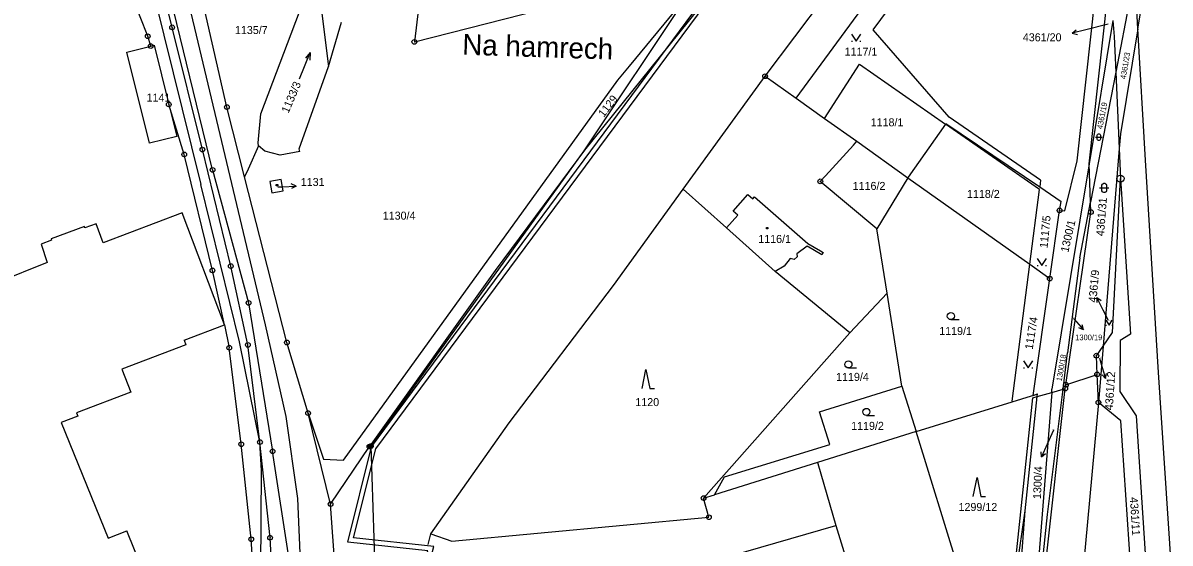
# Model space of a CAD drawing. Extents: x -468021 to -466942, y -1130484 to -1128584.
# Drawn here: x -467307.8 to -467064.1, y -1130094.6 to -1129984.2 of the extents above; entities that cross this region are included whole.
import ezdxf

# ---------------------------------------------------------------- set-up
doc = ezdxf.new("R2010")
doc.units = 0
doc.layers.add('DKM', color=7, linetype='Continuous')
doc.layers.add('HORKOVOD_SKUTEČNOST_nadzemní', color=7, linetype='Continuous')

msp = doc.modelspace()

# ---------------------------------------------------------------- linework, layer by layer
at = {"layer": 'DKM'}
for p, q in [((-467281.31, -1129986.99), (-467310.24, -1129912.65)), ((-467110.46, -1129914.23), (-467188.54, -1130011.17)), ((-467150.14, -1129995.48), (-467095.82, -1129923.33)), ((-467143.58, -1130000.14), (-467093.44, -1129931.9)), ((-467291.35, -1129932.15), (-467270.03, -1130018.49)), ((-467139.06, -1129937), (-467188.64, -1130011.32)), ((-467127.21, -1129985.65), (-467091.92, -1129938.03)), ((-467276.12, -1129985.1), (-467287.19, -1129939.75)), ((-467270.98, -1129986.77), (-467276.82, -1129961.82)), ((-467070.95, -1129985.44), (-467067.32, -1129963.65)), ((-467264.49, -1130002.03), (-467272.39, -1129967.27)), ((-467267.53, -1130015.36), (-467277.46, -1129974.67)), ((-467178.94, -1129993.33), (-467164.08, -1129975.3)), ((-467083.86, -1130013.47), (-467079.44, -1129973.67)), ((-467081.31, -1130014.09), (-467076.9, -1129974.28)), ((-467071.6, -1129973.71), (-467075.66, -1129994.61)), ((-467070.95, -1129985.44), (-467071.6, -1129973.71)), ((-467244.94, -1129977.06), (-467242.88, -1129993.38)), ((-467257.3, -1130003.44), (-467248.31, -1129979.72)), ((-467224.67, -1129988.18), (-467194.04, -1129980.42)), ((-467223.8, -1129981.03), (-467224.67, -1129988.18)), ((-467269.7, -1130011.06), (-467276.12, -1129985.1)), ((-467242.88, -1129993.38), (-467240.15, -1129983.99)), ((-467111.06, -1130004.18), (-467127.21, -1129985.65)), ((-467082, -1129985.61), (-467084.9, -1129986.36)), ((-467084.9, -1129986.36), (-467084.06, -1129985.63)), ((-467077.28, -1129984.39), (-467082, -1129985.61)), ((-467076.25, -1129983.67), (-467081.31, -1130014.09)), ((-467076.25, -1129983.67), (-467076.01, -1129987.07)), ((-467070.95, -1129985.44), (-467074.65, -1130007.7)), ((-467069.36, -1130013.31), (-467070.95, -1129985.44)), ((-467280.67, -1129989.07), (-467281.31, -1129986.99)), ((-467256.28, -1130048.29), (-467270.98, -1129986.77)), ((-467131.81, -1129986.56), (-467130.81, -1129988.06)), ((-467131.81, -1129988.06), (-467131.61, -1129988.06)), ((-467130.81, -1129988.06), (-467129.81, -1129986.56)), ((-467130.01, -1129988.06), (-467129.81, -1129988.06)), ((-467084.9, -1129986.36), (-467083.81, -1129986.59)), ((-467076.01, -1129987.07), (-467075.86, -1129990.1)), ((-467285.75, -1129990.34), (-467280.67, -1129989.07)), ((-467280.93, -1130009.66), (-467285.75, -1129990.34)), ((-467280.67, -1129989.07), (-467279.94, -1129988.89)), ((-467279.94, -1129988.89), (-467276.83, -1130001.48)), ((-467249.05, -1129996.03), (-467246.77, -1129990.47)), ((-467246.77, -1129990.47), (-467247.8, -1129991.67)), ((-467246.77, -1129990.47), (-467246.88, -1129992.05)), ((-467075.86, -1129990.1), (-467075.66, -1129994.61)), ((-467137.52, -1130004.45), (-467130.12, -1129992.9)), ((-467130.12, -1129992.9), (-467111.84, -1130005.64)), ((-467249.13, -1130010.9), (-467242.88, -1129993.38)), ((-467181.47, -1129996.3), (-467178.94, -1129993.33)), ((-467075.66, -1129994.61), (-467081.02, -1130022.23)), ((-467075.66, -1129994.61), (-467074.93, -1130010.86)), ((-467239.72, -1130077.01), (-467181.47, -1129996.3)), ((-467167.54, -1130019.46), (-467150.14, -1129995.48)), ((-467150.14, -1129995.48), (-467143.58, -1130000.14)), ((-467143.58, -1130000.14), (-467137.52, -1130004.45)), ((-467276.83, -1130001.48), (-467275.14, -1130008.3)), ((-467273.56, -1130012.09), (-467276.83, -1130001.48)), ((-467260.72, -1130016.81), (-467264.49, -1130002.03)), ((-467257.87, -1130009.64), (-467257.3, -1130003.44)), ((-467137.52, -1130004.45), (-467130.69, -1130009.3)), ((-467091.64, -1130017.56), (-467111.06, -1130004.18)), ((-467111.84, -1130005.64), (-467119.75, -1130016.91)), ((-467111.84, -1130005.64), (-467111.77, -1130005.54)), ((-467091.89, -1130019.54), (-467111.84, -1130005.64)), ((-467111.77, -1130005.54), (-467091.82, -1130019)), ((-467275.14, -1130008.3), (-467280.93, -1130009.66)), ((-467257.79, -1130010.28), (-467257.87, -1130009.64)), ((-467137.3, -1130016.64), (-467131.4, -1130010.09)), ((-467131.4, -1130010.09), (-467130.69, -1130009.3)), ((-467130.69, -1130009.3), (-467119.82, -1130017.02)), ((-467079.93, -1130008.43), (-467078.53, -1130008.43)), ((-467079.58, -1130008.01), (-467079.51, -1130007.87)), ((-467079.58, -1130008.85), (-467079.58, -1130008.01)), ((-467079.51, -1130008.99), (-467079.58, -1130008.85)), ((-467079.51, -1130007.87), (-467079.44, -1130007.8)), ((-467079.44, -1130009.06), (-467079.51, -1130008.99)), ((-467079.44, -1130007.8), (-467079.3, -1130007.73)), ((-467079.3, -1130009.13), (-467079.44, -1130009.06)), ((-467079.3, -1130007.73), (-467079.16, -1130007.73)), ((-467079.16, -1130009.13), (-467079.3, -1130009.13)), ((-467079.16, -1130007.73), (-467079.02, -1130007.8)), ((-467079.02, -1130009.06), (-467079.16, -1130009.13)), ((-467079.02, -1130007.8), (-467078.95, -1130007.87)), ((-467078.95, -1130008.99), (-467079.02, -1130009.06)), ((-467078.95, -1130007.87), (-467078.88, -1130008.01)), ((-467078.88, -1130008.85), (-467078.95, -1130008.99)), ((-467078.88, -1130008.01), (-467078.88, -1130008.85)), ((-467074.65, -1130007.7), (-467074.93, -1130010.86)), ((-467267.56, -1130036.71), (-467273.56, -1130012.09)), ((-467263.66, -1130035.8), (-467269.7, -1130011.06)), ((-467257.79, -1130010.28), (-467260, -1130015.2)), ((-467256.45, -1130011.42), (-467257.79, -1130010.28)), ((-467253.17, -1130012.24), (-467256.45, -1130011.42)), ((-467249.03, -1130011.49), (-467253.17, -1130012.24)), ((-467249.03, -1130011.49), (-467249.13, -1130010.9)), ((-467188.64, -1130011.32), (-467233.92, -1130074.05)), ((-467188.54, -1130011.17), (-467207.52, -1130036.7)), ((-467074.93, -1130010.86), (-467078.36, -1130052.79)), ((-467074.93, -1130010.86), (-467074.65, -1130017.22)), ((-467081.31, -1130014.09), (-467089.24, -1130061.95)), ((-467086.47, -1130024.04), (-467083.86, -1130013.47)), ((-467081.02, -1130022.23), (-467081.31, -1130014.09)), ((-467066.6, -1130058.37), (-467069.36, -1130013.31)), ((-467267.53, -1130015.36), (-467259.88, -1130043.61)), ((-467260, -1130015.2), (-467260.72, -1130016.81)), ((-467251.74, -1130052.02), (-467260.72, -1130016.81)), ((-467138.42, -1130017.8), (-467137.3, -1130016.64)), ((-467119.82, -1130017.02), (-467126.43, -1130027.86)), ((-467119.75, -1130016.91), (-467119.82, -1130017.02)), ((-467119.82, -1130017.02), (-467093.93, -1130035.42)), ((-467076.37, -1130049.92), (-467074.65, -1130017.22)), ((-467074.65, -1130017.22), (-467072.52, -1130050.26)), ((-467261.79, -1130051.87), (-467270.03, -1130018.49)), ((-467252.99, -1130017.43), (-467255.38, -1130017.86)), ((-467255.38, -1130017.86), (-467254.93, -1130020.27)), ((-467254.93, -1130020.27), (-467252.56, -1130019.82)), ((-467254, -1130018.46), (-467253.7, -1130018.46)), ((-467254, -1130018.76), (-467254, -1130018.46)), ((-467253.7, -1130018.76), (-467254, -1130018.76)), ((-467253.7, -1130018.46), (-467253.7, -1130018.76)), ((-467253.68, -1130018.97), (-467252.8, -1130018.93)), ((-467252.56, -1130019.82), (-467252.99, -1130017.43)), ((-467252.8, -1130018.93), (-467249.8, -1130018.79)), ((-467249.8, -1130018.79), (-467250.83, -1130018.34)), ((-467249.8, -1130018.79), (-467250.78, -1130019.34)), ((-467182.39, -1130039.92), (-467167.54, -1130019.46)), ((-467167.54, -1130019.46), (-467158.34, -1130027.7)), ((-467126.43, -1130027.86), (-467138.42, -1130017.8)), ((-467093.93, -1130035.42), (-467091.89, -1130019.54)), ((-467091.64, -1130017.56), (-467091.82, -1130019)), ((-467091.82, -1130019), (-467087.27, -1130022.08)), ((-467079.1, -1130019.2), (-467077.1, -1130019.2)), ((-467078.6, -1130018.6), (-467078.5, -1130018.4)), ((-467078.6, -1130019.8), (-467078.6, -1130018.6)), ((-467078.5, -1130020), (-467078.6, -1130019.8)), ((-467078.5, -1130018.4), (-467078.4, -1130018.3)), ((-467078.4, -1130018.3), (-467078.2, -1130018.2)), ((-467078.2, -1130018.2), (-467078, -1130018.2)), ((-467078, -1130018.2), (-467077.8, -1130018.3)), ((-467077.8, -1130018.3), (-467077.7, -1130018.4)), ((-467077.7, -1130018.4), (-467077.6, -1130018.6)), ((-467077.6, -1130019.8), (-467077.7, -1130020)), ((-467077.6, -1130018.6), (-467077.6, -1130019.8)), ((-467156.94, -1130024.1), (-467153.8, -1130020.59)), ((-467153.8, -1130020.59), (-467152.79, -1130021.5)), ((-467152.79, -1130021.5), (-467152.4, -1130021.06)), ((-467152.4, -1130021.06), (-467141.04, -1130030.97)), ((-467087.6, -1130023.98), (-467087.27, -1130022.08)), ((-467083.32, -1130034.05), (-467081.02, -1130022.23)), ((-467080.95, -1130024.32), (-467081.02, -1130022.23)), ((-467078.4, -1130020.1), (-467078.5, -1130020)), ((-467078.2, -1130020.2), (-467078.4, -1130020.1)), ((-467078, -1130020.2), (-467078.2, -1130020.2)), ((-467077.8, -1130020.1), (-467078, -1130020.2)), ((-467077.7, -1130020), (-467077.8, -1130020.1)), ((-467274.02, -1130024.52), (-467290.81, -1130030.86)), ((-467264.98, -1130048.28), (-467274.02, -1130024.52)), ((-467155.93, -1130025), (-467156.94, -1130024.1)), ((-467089.67, -1130038.45), (-467087.6, -1130023.98)), ((-467087.6, -1130023.98), (-467086.47, -1130024.04)), ((-467086.26, -1130060.98), (-467080.95, -1130024.32)), ((-467292.28, -1130026.81), (-467294.64, -1130027.69)), ((-467290.81, -1130030.86), (-467292.28, -1130026.81)), ((-467158.34, -1130027.7), (-467155.93, -1130025)), ((-467294.75, -1130027.4), (-467301.82, -1130030.04)), ((-467294.64, -1130027.69), (-467294.75, -1130027.4)), ((-467147.99, -1130036.97), (-467158.34, -1130027.7)), ((-467149.84, -1130027.61), (-467149.54, -1130027.61)), ((-467149.84, -1130027.91), (-467149.84, -1130027.61)), ((-467149.54, -1130027.91), (-467149.84, -1130027.91)), ((-467149.54, -1130027.61), (-467149.54, -1130027.91)), ((-467124.24, -1130041.51), (-467126.43, -1130027.86)), ((-467301.72, -1130030.32), (-467303.96, -1130031.16)), ((-467303.96, -1130031.16), (-467302.68, -1130035.05)), ((-467301.82, -1130030.04), (-467301.72, -1130030.32)), ((-467141.25, -1130031.58), (-467143.4, -1130033.17)), ((-467138.13, -1130033.42), (-467141.25, -1130031.58)), ((-467141.04, -1130030.97), (-467138.39, -1130032.53)), ((-467144.85, -1130034.19), (-467146.13, -1130035.8)), ((-467143.99, -1130034.39), (-467144.85, -1130034.19)), ((-467143.31, -1130033.83), (-467143.99, -1130034.39)), ((-467143.4, -1130033.17), (-467143.31, -1130033.83)), ((-467138.39, -1130032.53), (-467137.79, -1130032.92)), ((-467137.79, -1130032.92), (-467138.13, -1130033.42)), ((-467092.37, -1130034.18), (-467091.37, -1130035.68)), ((-467091.37, -1130035.68), (-467090.37, -1130034.18)), ((-467083.32, -1130034.05), (-467085.91, -1130054.24)), ((-467302.68, -1130035.05), (-467346.72, -1130052.62)), ((-467264.98, -1130048.28), (-467267.56, -1130036.71)), ((-467260.03, -1130052.53), (-467263.66, -1130035.8)), ((-467207.52, -1130036.7), (-467234.22, -1130074.12)), ((-467146.13, -1130035.8), (-467147.99, -1130036.97)), ((-467097.65, -1130064.51), (-467093.93, -1130035.42)), ((-467093.93, -1130035.42), (-467089.67, -1130038.45)), ((-467092.37, -1130035.68), (-467092.17, -1130035.68)), ((-467090.57, -1130035.68), (-467090.37, -1130035.68)), ((-467132.15, -1130049.98), (-467147.99, -1130036.97)), ((-467093.21, -1130063.25), (-467089.67, -1130038.45)), ((-467204.51, -1130069.09), (-467182.39, -1130039.92)), ((-467124.24, -1130041.51), (-467132.15, -1130049.98)), ((-467121.07, -1130061.32), (-467124.24, -1130041.51)), ((-467259.88, -1130043.61), (-467254.78, -1130075.13)), ((-467078.3, -1130045.12), (-467079.66, -1130042.44)), ((-467079.66, -1130042.44), (-467079.65, -1130043.56)), ((-467079.66, -1130042.44), (-467078.76, -1130043.11)), ((-467077.18, -1130047.33), (-467078.3, -1130045.12)), ((-467273.54, -1130051.54), (-467264.98, -1130048.28)), ((-467264.98, -1130048.28), (-467263.99, -1130053.15)), ((-467251.92, -1130067.74), (-467256.28, -1130048.29)), ((-467110.69, -1130047.17), (-467108.94, -1130047.17)), ((-467084.6, -1130046.94), (-467084.46, -1130047.1)), ((-467084.46, -1130047.1), (-467082.49, -1130049.36)), ((-467082.49, -1130049.36), (-467083.53, -1130048.94)), ((-467082.49, -1130049.36), (-467082.77, -1130048.28)), ((-467077.73, -1130047.31), (-467077.06, -1130048.32)), ((-467077.73, -1130048.32), (-467077.6, -1130048.32)), ((-467077.06, -1130048.32), (-467076.39, -1130047.31)), ((-467076.52, -1130048.32), (-467076.39, -1130048.32)), ((-467163.22, -1130085.05), (-467132.15, -1130049.98)), ((-467078.36, -1130052.79), (-467076.37, -1130049.92)), ((-467072.52, -1130050.26), (-467074.75, -1130051.59)), ((-467273.18, -1130052.49), (-467286.79, -1130057.67)), ((-467273.54, -1130051.54), (-467273.18, -1130052.49)), ((-467261.44, -1130073.61), (-467263.99, -1130053.15)), ((-467257.46, -1130073.16), (-467261.79, -1130051.87)), ((-467257.46, -1130073.16), (-467260.03, -1130052.53)), ((-467247.25, -1130067.01), (-467251.74, -1130052.02)), ((-467079.78, -1130054.82), (-467078.36, -1130052.79)), ((-467078.36, -1130052.79), (-467079.35, -1130064.75)), ((-467074.75, -1130051.59), (-467074.78, -1130062.42)), ((-467095.25, -1130055.88), (-467094.25, -1130057.38)), ((-467094.25, -1130057.38), (-467093.25, -1130055.88)), ((-467086.86, -1130061.93), (-467085.91, -1130054.24)), ((-467079.61, -1130058.8), (-467079.78, -1130054.82)), ((-467079.08, -1130055.37), (-467078.65, -1130056.81)), ((-467286.79, -1130057.67), (-467284.92, -1130062.56)), ((-467176.27, -1130061.77), (-467175.47, -1130057.77)), ((-467175.47, -1130057.77), (-467174.67, -1130061.77)), ((-467132.45, -1130057.43), (-467130.7, -1130057.43)), ((-467095.25, -1130057.38), (-467095.05, -1130057.38)), ((-467093.45, -1130057.38), (-467093.25, -1130057.38)), ((-467086.26, -1130060.98), (-467079.61, -1130058.8)), ((-467079.35, -1130064.75), (-467079.61, -1130058.8)), ((-467078.65, -1130056.81), (-467077.8, -1130059.69)), ((-467077.8, -1130059.69), (-467077.6, -1130058.58)), ((-467061.22, -1130138.7), (-467066.6, -1130058.37)), ((-467086.38, -1130061.79), (-467086.26, -1130060.98)), ((-467077.8, -1130059.69), (-467078.56, -1130058.87)), ((-467284.92, -1130062.56), (-467296.43, -1130066.94)), ((-467174.67, -1130061.77), (-467173.67, -1130061.77)), ((-467138.56, -1130066.71), (-467121.07, -1130061.32)), ((-467121.07, -1130061.32), (-467118.05, -1130070.95)), ((-467097.67, -1130064.64), (-467093.55, -1130063.36)), ((-467094.93, -1130087.78), (-467092.36, -1130063.51)), ((-467089.26, -1130062.62), (-467094.86, -1130133.04)), ((-467093.55, -1130063.36), (-467093.21, -1130063.25)), ((-467093.29, -1130063.78), (-467092.36, -1130063.51)), ((-467093.21, -1130063.25), (-467092.3, -1130062.95)), ((-467092.36, -1130063.51), (-467089.26, -1130062.62)), ((-467092.36, -1130063.51), (-467092.3, -1130062.95)), ((-467090.94, -1130102.44), (-467086.38, -1130061.79)), ((-467090.15, -1130088.56), (-467086.86, -1130061.93)), ((-467089.26, -1130062.62), (-467086.86, -1130061.93)), ((-467089.26, -1130062.62), (-467089.24, -1130061.95)), ((-467086.86, -1130061.93), (-467086.38, -1130061.79)), ((-467074.78, -1130062.42), (-467071.34, -1130067.61)), ((-467118.05, -1130070.95), (-467097.67, -1130064.64)), ((-467100.16, -1130128.83), (-467093.29, -1130063.78)), ((-467097.65, -1130064.51), (-467097.67, -1130064.64)), ((-467079.35, -1130064.75), (-467091.56, -1130197.35)), ((-467074.6, -1130068.62), (-467079.35, -1130064.75)), ((-467296.17, -1130067.64), (-467299.68, -1130068.98)), ((-467296.43, -1130066.94), (-467296.17, -1130067.64)), ((-467249.39, -1130085.13), (-467251.92, -1130067.74)), ((-467247.25, -1130067.01), (-467244, -1130076.8)), ((-467242.47, -1130086.32), (-467247.25, -1130067.01)), ((-467136.4, -1130073.71), (-467138.56, -1130066.71)), ((-467128.63, -1130067.5), (-467126.88, -1130067.5)), ((-467071.34, -1130067.61), (-467066.69, -1130138.5)), ((-467299.68, -1130068.98), (-467289.73, -1130093.55)), ((-467221.17, -1130092.62), (-467204.51, -1130069.09)), ((-467118.05, -1130070.95), (-467139.03, -1130077.52)), ((-467100.16, -1130128.83), (-467118.05, -1130070.95)), ((-467088.91, -1130070.65), (-467090.21, -1130073.58)), ((-467069.91, -1130137.4), (-467074.6, -1130068.62)), ((-467257.14, -1130079.17), (-467257.46, -1130073.16)), ((-467255.32, -1130093.47), (-467257.46, -1130073.16)), ((-467259.31, -1130093.8), (-467261.44, -1130073.61)), ((-467251.2, -1130098.54), (-467254.78, -1130075.13)), ((-467242.47, -1130086.32), (-467234.22, -1130074.12)), ((-467234.42, -1130073.95), (-467234.32, -1130073.75)), ((-467234.42, -1130074.15), (-467234.42, -1130073.95)), ((-467234.32, -1130074.35), (-467234.42, -1130074.15)), ((-467234.32, -1130073.75), (-467234.22, -1130073.65)), ((-467234.22, -1130074.45), (-467234.32, -1130074.35)), ((-467234.22, -1130073.65), (-467234.02, -1130073.55)), ((-467234.22, -1130073.85), (-467234.22, -1130074.25)), ((-467234.22, -1130074.25), (-467234.02, -1130074.35)), ((-467234.02, -1130074.55), (-467234.22, -1130074.45)), ((-467234.02, -1130073.55), (-467233.82, -1130073.55)), ((-467234.02, -1130074.35), (-467234.02, -1130073.75)), ((-467234.02, -1130073.75), (-467233.82, -1130073.75)), ((-467233.82, -1130074.55), (-467234.02, -1130074.55)), ((-467233.92, -1130074.05), (-467231.68, -1130144.01)), ((-467233.82, -1130073.55), (-467233.62, -1130073.65)), ((-467233.82, -1130073.75), (-467233.82, -1130074.35)), ((-467233.82, -1130074.35), (-467233.62, -1130074.25)), ((-467233.62, -1130074.45), (-467233.82, -1130074.55)), ((-467233.62, -1130073.65), (-467233.52, -1130073.75)), ((-467233.62, -1130074.25), (-467233.62, -1130073.85)), ((-467233.52, -1130074.35), (-467233.62, -1130074.45)), ((-467233.52, -1130073.75), (-467233.42, -1130073.95)), ((-467233.42, -1130074.15), (-467233.52, -1130074.35)), ((-467233.42, -1130073.95), (-467233.42, -1130074.15)), ((-467158.78, -1130080.58), (-467136.4, -1130073.71)), ((-467091.42, -1130076.32), (-467091.48, -1130075.21)), ((-467090.21, -1130073.58), (-467091.42, -1130076.32)), ((-467091.42, -1130076.32), (-467090.56, -1130075.61)), ((-467244, -1130076.8), (-467239.72, -1130077.01)), ((-467139.03, -1130077.52), (-467160.92, -1130084.34)), ((-467139.03, -1130077.52), (-467138.98, -1130077.68)), ((-467138.98, -1130077.68), (-467135.12, -1130090.9)), ((-467257.35, -1130104.59), (-467257.14, -1130079.17)), ((-467160.92, -1130084.34), (-467158.78, -1130080.58)), ((-467105.92, -1130084.69), (-467105.12, -1130080.69)), ((-467105.12, -1130080.69), (-467104.32, -1130084.69)), ((-467248.53, -1130107.33), (-467249.39, -1130085.13)), ((-467163.22, -1130085.05), (-467160.92, -1130084.34)), ((-467162.08, -1130089.13), (-467163.22, -1130085.05)), ((-467104.32, -1130084.69), (-467103.32, -1130084.69)), ((-467240.52, -1130114.11), (-467242.47, -1130086.32)), ((-467102.56, -1130190.31), (-467094.93, -1130087.78)), ((-467096.92, -1130101.82), (-467094.93, -1130087.78)), ((-467216.7, -1130094.19), (-467162.08, -1130089.13)), ((-467094.86, -1130133.04), (-467090.15, -1130088.56)), ((-467289.73, -1130093.55), (-467285.72, -1130091.99)), ((-467276.05, -1130116.15), (-467285.72, -1130091.99)), ((-467221.7, -1130094.91), (-467221.17, -1130092.62)), ((-467221.17, -1130092.62), (-467216.7, -1130094.19)), ((-467196.69, -1130108.55), (-467135.12, -1130090.9)), ((-467135.12, -1130090.9), (-467125.07, -1130123.53)), ((-467258.31, -1130110.09), (-467259.31, -1130093.8)), ((-467254.3, -1130110.06), (-467255.32, -1130093.47))]:
    msp.add_line(p, q, dxfattribs=at)
for centre, radius in [((-467276.12, -1129985.1), 0.5), ((-467276.12, -1129985.1), 0.01), ((-467281.31, -1129986.99), 0.5), ((-467281.31, -1129986.99), 0.01), ((-467224.67, -1129988.18), 0.5), ((-467280.67, -1129989.07), 0.5), ((-467280.67, -1129989.07), 0.01), ((-467224.67, -1129988.18), 0.01), ((-467150.14, -1129995.48), 0.5), ((-467150.14, -1129995.48), 0.01), ((-467276.83, -1130001.48), 0.5), ((-467276.83, -1130001.48), 0.01), ((-467264.49, -1130002.03), 0.5), ((-467264.49, -1130002.03), 0.01), ((-467273.56, -1130012.09), 0.5), ((-467273.56, -1130012.09), 0.01), ((-467269.7, -1130011.06), 0.5), ((-467269.7, -1130011.06), 0.01), ((-467267.53, -1130015.36), 0.5), ((-467267.53, -1130015.36), 0.01), ((-467138.42, -1130017.8), 0.5), ((-467074.65, -1130017.22), 0.75), ((-467074.65, -1130017.22), 0.01), ((-467138.42, -1130017.8), 0.01), ((-467087.6, -1130023.98), 0.5), ((-467087.6, -1130023.98), 0.01), ((-467080.95, -1130024.32), 0.5), ((-467080.95, -1130024.32), 0.01), ((-467267.56, -1130036.71), 0.5), ((-467267.56, -1130036.71), 0.01), ((-467263.66, -1130035.8), 0.5), ((-467263.66, -1130035.8), 0.01), ((-467089.67, -1130038.45), 0.5), ((-467089.67, -1130038.45), 0.01), ((-467259.88, -1130043.61), 0.5), ((-467259.88, -1130043.61), 0.01), ((-467110.69, -1130046.42), 0.75), ((-467251.74, -1130052.02), 0.5), ((-467263.99, -1130053.15), 0.5), ((-467263.99, -1130053.15), 0.01), ((-467260.03, -1130052.53), 0.5), ((-467260.03, -1130052.53), 0.01), ((-467251.74, -1130052.02), 0.01), ((-467132.45, -1130056.68), 0.75), ((-467079.78, -1130054.82), 0.5), ((-467079.78, -1130054.82), 0.01), ((-467079.61, -1130058.8), 0.5), ((-467079.61, -1130058.8), 0.01), ((-467086.26, -1130060.98), 0.5), ((-467086.26, -1130060.98), 0.01), ((-467086.38, -1130061.79), 0.5), ((-467086.38, -1130061.79), 0.01), ((-467128.63, -1130066.75), 0.75), ((-467079.35, -1130064.75), 0.5), ((-467079.35, -1130064.75), 0.01), ((-467247.25, -1130067.01), 0.5), ((-467247.25, -1130067.01), 0.01), ((-467261.44, -1130073.61), 0.5), ((-467257.46, -1130073.16), 0.5), ((-467257.46, -1130073.16), 0.01), ((-467261.44, -1130073.61), 0.01), ((-467254.78, -1130075.13), 0.5), ((-467254.78, -1130075.13), 0.01), ((-467234.22, -1130074.12), 0.5), ((-467234.22, -1130074.12), 0.01), ((-467163.22, -1130085.05), 0.5), ((-467163.22, -1130085.05), 0.01), ((-467242.47, -1130086.32), 0.5), ((-467242.47, -1130086.32), 0.01), ((-467162.08, -1130089.13), 0.5), ((-467162.08, -1130089.13), 0.01), ((-467259.31, -1130093.8), 0.5), ((-467259.31, -1130093.8), 0.01), ((-467255.32, -1130093.47), 0.5), ((-467255.32, -1130093.47), 0.01)]:
    msp.add_circle(centre, radius, dxfattribs=at)
at = {"layer": 'HORKOVOD_SKUTEČNOST_nadzemní'}
for points in [[(-467252.21, -1130216.41), (-467220.53, -1130095.37), (-467237.58, -1130093.53), (-467232.88, -1130074.62), (-467159.83, -1129976.11), (-467196.94, -1129906.47), (-467193.38, -1129902.53), (-467205.43, -1129883.32)], [(-467252.94, -1130215.24), (-467221.79, -1130096.24), (-467238.83, -1130094.4), (-467233.8, -1130074.18), (-467161.01, -1129976.02), (-467198.15, -1129906.32), (-467194.63, -1129902.42), (-467205.75, -1129884.68)]]:
    msp.add_lwpolyline(points, dxfattribs=at)

# ---------------------------------------------------------------- texts
at = {"layer": 'DKM'}
for s, height, p in [('1135/7', 1.7, (-467262.78, -1129986.52)), ('4361/20', 0.1, (-467077.28, -1129984.39)), ('4361/20', 1.7, (-467095.4, -1129988.06)), ('1117/1', 1.7, (-467133.26, -1129991.11)), ('1141', 1.7, (-467281.56, -1130000.87)), ('1118/1', 1.7, (-467127.72, -1130006.11)), ('1131', 1.7, (-467248.8, -1130018.79)), ('1131', 0.1, (-467253.93, -1130019.03)), ('1116/2', 1.7, (-467131.55, -1130019.62)), ('1118/2', 1.7, (-467107.26, -1130021.32)), ('1130/4', 1.7, (-467231.38, -1130025.93)), ('1116/1', 1.7, (-467151.6, -1130030.88)), ('1119/1', 1.7, (-467113.16, -1130050.43)), ('4361/9', 0.1, (-467077.18, -1130047.33)), ('1300/19', 1.19, (-467084.27, -1130051.53)), ('4361/12', 0.1, (-467079.35, -1130055.37)), ('1119/4', 1.7, (-467135.07, -1130060.17)), ('1120', 1.7, (-467177.72, -1130065.53)), ('1119/2', 1.7, (-467131.87, -1130070.57)), ('1300/4', 0.1, (-467089.06, -1130070.5)), ('1299/12', 1.7, (-467109.06, -1130087.8))]:
    msp.add_text(s, height=height, dxfattribs=at).set_placement(p)
for s, height, rotation, p in [('Na hamrech', 4.4, 358.1385, (-467214.53, -1129990.9)), ('4361/23', 1.19, 80.4576, (-467073.54, -1129996.17)), ('1133/3', 1.7, 66.8542, (-467251.42, -1130003.46)), ('1129', 1.7, 52.2324, (-467184.44, -1130004.32)), ('4361/19', 1.19, 79.0924, (-467078.52, -1130006.78)), ('4361/31', 1.7, 85.4853, (-467078.17, -1130029.49)), ('1117/5', 1.7, 84.4278, (-467090.15, -1130032.04)), ('1300/1', 1.7, 77.1095, (-467085.74, -1130032.99)), ('4361/9', 1.7, 84.9778, (-467079.77, -1130043.59)), ('1300/19', 0.1, 82.5686, (-467084.57, -1130046.76)), ('1117/4', 1.7, 80.9605, (-467093.31, -1130053.6)), ('1300/18', 1.19, 79.9372, (-467087.15, -1130060.32)), ('4361/12', 1.7, 86.2988, (-467076.29, -1130066.44)), ('1300/4', 1.7, 87.314, (-467091.56, -1130085.29)), ('4361/11', 1.7, 273.6717, (-467072.66, -1130084.9))]:
    msp.add_text(s, height=height, rotation=rotation, dxfattribs=at).set_placement(p)

doc.saveas('drawing.dxf')
